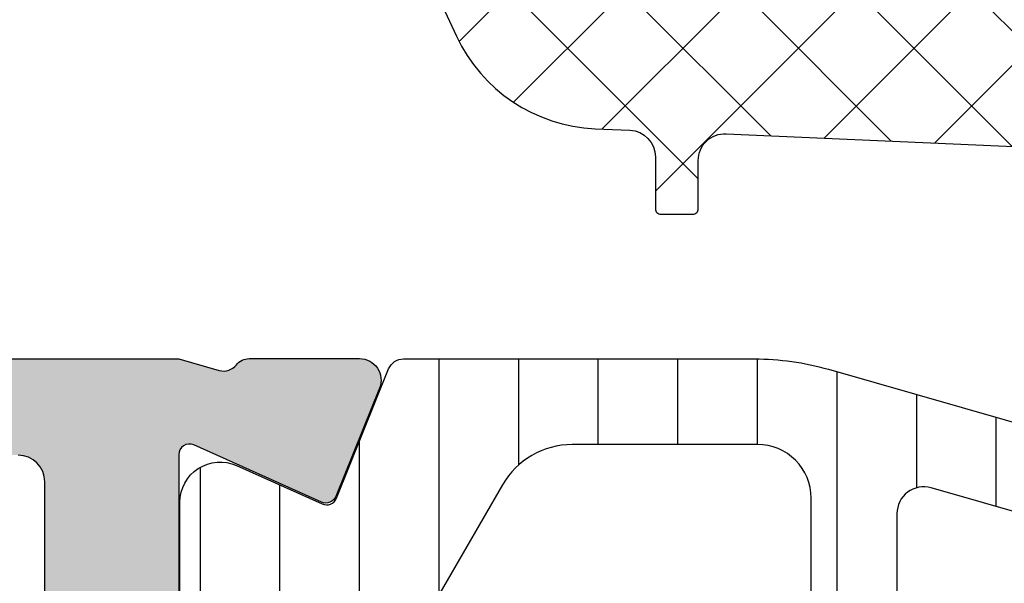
# Model space of a CAD drawing. Header units: millimetres. Extents: x 247761 to 294611, y 172579 to 236863.
# Tile 344 of 596: x 276233 to 276251, y 185816 to 185826. Entities that reach past the tile are written whole.
import ezdxf

# ---------------------------------------------------------------- set-up
doc = ezdxf.new("R2010")
doc.units = ezdxf.units.MM
doc.layers.add('FASÁDA DETAILNÍ', color=4, linetype='Continuous')
doc.layers.add('NOVA', color=240, linetype='Continuous')
pattern_1 = [(135, (0, 0), (-1.077630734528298, -1.077630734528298), []), (225, (0, 0), (1.077630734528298, -1.077630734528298), [])]

# ---------------------------------------------------------------- blocks, each defined once
blk = doc.blocks.new('A$C69D17D4D')
at = {"layer": 'FASÁDA DETAILNÍ'}
h = blk.add_hatch(color=256, dxfattribs=at)
edge = h.paths.add_edge_path(flags=16)
edge.add_ellipse((1561.518074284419, 12439.21063723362), major_axis=(-0.4999740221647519, 0), ratio=1, start_angle=-90.00297707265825, end_angle=0.00297707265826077)
edge.add_line((1561.018100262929, 12439.21061125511), (1561.018100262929, 12421.21061125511))
edge.add_ellipse((1561.518074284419, 12421.2105852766), major_axis=(-0.4999740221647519, 0), ratio=1, start_angle=-0.002977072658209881, end_angle=90.00297707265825)
edge.add_line((1561.518100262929, 12420.71061125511), (1574.018100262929, 12420.71061125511))
edge.add_ellipse((1574.018078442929, 12421.21063307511), major_axis=(-0.500021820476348, 0), ratio=1, start_angle=90.00250027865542, end_angle=179.9974997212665)
edge.add_line((1574.518100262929, 12421.21061125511), (1574.518100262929, 12433.81366225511))
edge.add_ellipse((1576.018099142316, 12433.81366337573), major_axis=(-1.499998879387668, 0), ratio=1, start_angle=-90.00004280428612, end_angle=4.2804259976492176e-05, ccw=False)
edge.add_line((1576.018100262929, 12435.31366225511), (1589.018088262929, 12435.31366225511))
edge.add_ellipse((1589.018088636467, 12435.81366188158), major_axis=(-0.4999996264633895, 0), ratio=1, start_angle=89.99995719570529, end_angle=180.0000428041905)
edge.add_line((1589.518088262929, 12435.81366225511), (1589.518088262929, 12439.21061125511))
edge.add_ellipse((1589.018088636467, 12439.21061162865), major_axis=(-0.49999962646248, 0), ratio=1, start_angle=179.9999571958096, end_angle=270.0000428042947)
edge.add_line((1589.018088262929, 12439.71061125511), (1561.518100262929, 12439.71061125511))
edge = h.paths.add_edge_path()
edge.add_line((1560.318088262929, 12468.51060625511), (1563.318088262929, 12468.51060625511))
edge.add_line((1563.318088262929, 12468.51060625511), (1563.318088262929, 12466.51060625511))
edge.add_arc((1562.818114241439, 12466.5105802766), 0.4999740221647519, -90.00297707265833, 0.0029770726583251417, ccw=False)
edge.add_line((1562.818088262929, 12466.01060625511), (1562.318088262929, 12466.01060625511))
edge.add_line((1562.318088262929, 12466.01060625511), (1562.318088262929, 12467.01060625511))
edge.add_line((1562.318088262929, 12467.01060625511), (1561.318088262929, 12467.01060625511))
edge.add_arc((1561.318152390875, 12466.01054212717), 1.000064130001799, 90.0036740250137, 179.9963259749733)
edge.add_line((1560.318088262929, 12466.01060625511), (1560.318088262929, 12462.01060625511))
edge.add_arc((1561.31811824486, 12462.01063623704), 1.000029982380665, 180.0017177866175, 269.9982822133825)
edge.add_line((1561.318088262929, 12461.01060625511), (1562.318088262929, 12461.01060625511))
edge.add_line((1562.318088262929, 12461.01060625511), (1562.318088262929, 12462.01060625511))
edge.add_line((1562.318088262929, 12462.01060625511), (1562.818088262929, 12462.01060625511))
edge.add_arc((1562.818082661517, 12461.5106006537), 0.5000056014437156, 0.0006418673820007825, 89.9993581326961, ccw=False)
edge.add_line((1563.318088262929, 12461.51060625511), (1563.318088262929, 12458.71060325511))
edge.add_arc((1562.818088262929, 12458.71060325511), 0.5, -180, 0, ccw=False)
edge.add_line((1562.318088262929, 12458.71060325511), (1562.318088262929, 12459.01060625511))
edge.add_arc((1561.818077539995, 12459.01059553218), 0.5000107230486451, 0.001228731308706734, 89.99877126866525)
edge.add_line((1561.818088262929, 12459.51060625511), (1561.318088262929, 12459.51060625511))
edge.add_arc((1561.318156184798, 12459.01053833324), 0.5000679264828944, 90.00778221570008, 179.9922177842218)
edge.add_line((1560.818088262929, 12459.01060625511), (1560.818088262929, 12447.71061125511))
edge.add_arc((1561.318110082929, 12447.71063307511), 0.5000218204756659, 180.0025002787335, 269.9974997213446)
edge.add_line((1561.318088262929, 12447.21061125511), (1561.818088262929, 12447.21061125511))
edge.add_arc((1561.81815093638, 12447.71054858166), 0.4999373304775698, 269.9928172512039, 360.007182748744)
edge.add_line((1562.318088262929, 12447.71061125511), (1562.318088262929, 12448.01061425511))
edge.add_arc((1562.818151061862, 12448.01055145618), 0.500062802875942, 90.0071953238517, 179.9928046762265, ccw=False)
edge.add_line((1562.818088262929, 12448.51061425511), (1567.318088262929, 12448.51061425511))
edge.add_arc((1567.318082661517, 12448.0106086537), 0.5000056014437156, 0.0006418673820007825, 89.9993581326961, ccw=False)
edge.add_line((1567.818088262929, 12448.01061425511), (1567.818088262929, 12447.21061125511))
edge.add_arc((1567.318114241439, 12447.2105852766), 0.4999740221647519, -90.00297707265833, 0.0029770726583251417, ccw=False)
edge.add_line((1567.318088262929, 12446.71061125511), (1565.318088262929, 12446.71061125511))
edge.add_arc((1565.318156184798, 12446.21054333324), 0.5000679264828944, 90.00778221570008, 179.9922177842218)
edge.add_line((1564.818088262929, 12446.21061125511), (1564.818088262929, 12445.71061125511))
edge.add_arc((1564.31815093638, 12445.71054858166), 0.499937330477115, -90.0071827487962, 0.007182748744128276, ccw=False)
edge.add_line((1564.318088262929, 12445.21061125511), (1561.318088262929, 12445.21061125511))
edge.add_arc((1561.318143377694, 12444.71055614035), 0.5000551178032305, 90.00631499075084, 179.993685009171)
edge.add_line((1560.818088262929, 12444.71061125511), (1560.818088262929, 12443.01061425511))
edge.add_arc((1562.318056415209, 12443.01058240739), 1.499968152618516, 179.9987834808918, 270.0012165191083)
edge.add_line((1562.318088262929, 12441.51061425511), (1588.318088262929, 12441.51061425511))
edge.add_arc((1588.318109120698, 12442.01059339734), 0.4999791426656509, 269.9976097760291, 360.002390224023)
edge.add_line((1588.818088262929, 12442.01061425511), (1588.818088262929, 12446.21061125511))
edge.add_arc((1588.318082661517, 12446.2106056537), 0.5000056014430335, 0.000641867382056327, 89.99935813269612)
edge.add_line((1588.318088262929, 12446.71061125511), (1586.318088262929, 12446.71061125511))
edge.add_arc((1586.318110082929, 12447.21063307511), 0.500021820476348, 180.0025002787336, 269.9974997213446, ccw=False)
edge.add_line((1585.818088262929, 12447.21061125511), (1585.818088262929, 12448.01061425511))
edge.add_arc((1586.318140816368, 12448.01056170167), 0.5000525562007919, 90.006021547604, 179.9939784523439, ccw=False)
edge.add_line((1586.318088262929, 12448.51061425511), (1591.318089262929, 12448.51061425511))
edge.add_line((1591.318089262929, 12448.51061425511), (1592.075978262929, 12448.29329325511))
edge.add_arc((1592.15866957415, 12448.58167166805), 0.2999999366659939, 253.9999757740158, 322.0951853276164)
edge.add_arc((1592.632089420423, 12448.21306111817), 0.3000001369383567, 90.0000300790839, 142.0952819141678, ccw=False)
edge.add_line((1592.632089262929, 12448.51306125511), (1594.696236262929, 12448.51305925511))
edge.add_arc((1594.696236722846, 12448.11305986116), 0.3999993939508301, -21.973769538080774, 90.00006587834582, ccw=False)
edge.add_line((1595.067178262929, 12447.96338725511), (1594.250817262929, 12445.94015825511))
edge.add_arc((1594.065347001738, 12446.01499487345), 0.1999993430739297, 245.85890762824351, 338.0260921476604, ccw=False)
edge.add_line((1593.983550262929, 12445.83248725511), (1591.599865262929, 12446.90080725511))
edge.add_arc((1591.518068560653, 12446.71829914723), 0.1999997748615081, 65.8589745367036, 180.819900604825)
edge.add_line((1591.318089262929, 12446.71543725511), (1591.318088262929, 12435.41135725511))
edge.add_arc((1591.509502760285, 12435.40292553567), 0.1916001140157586, 177.4777781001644, 271.0444500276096)
edge.add_line((1591.512995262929, 12435.21135725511), (1591.933579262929, 12435.21135725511))
edge.add_line((1591.933579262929, 12435.21135725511), (1594.399191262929, 12436.64309225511))
edge.add_arc((1594.550002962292, 12436.38375526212), 0.2999997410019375, 15.999971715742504, 120.1791961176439, ccw=False)
edge.add_line((1594.838381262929, 12436.46644625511), (1595.266252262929, 12434.97428525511))
edge.add_line((1595.266252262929, 12434.97428525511), (1595.764664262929, 12434.11101025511))
edge.add_arc((1595.418254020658, 12433.91101030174), 0.4000000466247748, -89.99996529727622, 29.99998843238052, ccw=False)
edge.add_line((1595.418254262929, 12433.51101025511), (1591.310323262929, 12433.51135725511))
edge.add_line((1591.310323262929, 12433.51135725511), (1576.818266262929, 12433.51366225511))
edge.add_arc((1576.818088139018, 12433.01366241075), 0.4999998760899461, 89.97958849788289, 180.0000178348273)
edge.add_line((1576.318088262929, 12433.01366225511), (1576.318088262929, 12427.61062025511))
edge.add_arc((1576.818087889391, 12427.61061988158), 0.49999962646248, 179.9999571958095, 270.0000428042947)
edge.add_line((1576.818088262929, 12427.11062025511), (1579.318088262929, 12427.11062025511))
edge.add_arc((1579.318088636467, 12426.61062062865), 0.4999996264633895, -4.280419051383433e-05, 90.00004280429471, ccw=False)
edge.add_line((1579.818088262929, 12426.61062025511), (1579.818088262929, 12425.31061725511))
edge.add_arc((1579.318109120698, 12425.31059639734), 0.4999791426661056, -90.0023902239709, 0.0023902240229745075, ccw=False)
edge.add_line((1579.318088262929, 12424.81061725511), (1578.818088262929, 12424.81061725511))
edge.add_line((1578.818088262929, 12424.81061725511), (1578.818088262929, 12425.81061725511))
edge.add_line((1578.818088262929, 12425.81061725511), (1577.318088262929, 12425.81061725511))
edge.add_arc((1577.318119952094, 12424.81058556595), 1.000031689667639, 90.00181559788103, 179.9981844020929)
edge.add_line((1576.318088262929, 12424.81061725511), (1576.318088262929, 12420.81061725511))
edge.add_arc((1577.31815751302, 12420.81068650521), 1.00006925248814, 180.0039674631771, 269.9960325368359)
edge.add_line((1577.318088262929, 12419.81061725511), (1578.818088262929, 12419.81061725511))
edge.add_line((1578.818088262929, 12419.81061725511), (1578.818088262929, 12420.81061725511))
edge.add_line((1578.818088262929, 12420.81061725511), (1579.318088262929, 12420.81061725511))
edge.add_arc((1579.318114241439, 12420.31064323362), 0.4999740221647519, -0.0029770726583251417, 90.00297707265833, ccw=False)
edge.add_line((1579.818088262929, 12420.31061725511), (1579.818088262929, 12419.01061425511))
edge.add_arc((1579.318082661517, 12419.01061985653), 0.5000056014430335, 270.0006418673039, 359.99935813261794, ccw=False)
edge.add_line((1579.318088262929, 12418.51061425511), (1560.318088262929, 12418.51061425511))
edge.add_arc((1560.318058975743, 12420.01058496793), 1.49997071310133, 179.9988812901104, 270.0011187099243, ccw=False)
edge.add_line((1558.818088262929, 12420.01061425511), (1558.818088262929, 12467.01060625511))
edge.add_arc((1560.318148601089, 12467.01054591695), 1.500060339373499, 90.00230465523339, 179.997695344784, ccw=False)
h = blk.add_hatch(dxfattribs=at)
h.set_pattern_fill('ANSI37', color=256, scale=0.48, angle=90, style=0)
h.set_pattern_definition(pattern_1)
edge = h.paths.add_edge_path(flags=16)
edge.add_line((1622.219337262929, 12464.17488025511), (1622.119593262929, 12465.56773425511))
edge.add_arc((1622.718060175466, 12465.61059174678), 0.5999995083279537, 89.99999164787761, 184.0960805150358, ccw=False)
edge.add_arc((1622.718060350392, 12465.61059174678), 0.5999995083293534, -4.096080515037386, 90.00000835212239, ccw=False)
edge.add_line((1623.316527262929, 12465.56773425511), (1623.216783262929, 12464.17488025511))
edge.add_arc((1622.718060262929, 12464.21059473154), 0.5000001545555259, 184.096064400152, 355.90393559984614, ccw=False)
edge = h.paths.add_edge_path(flags=16)
edge.add_arc((1624.318056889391, 12461.01058662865), 0.49999962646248, 89.99995719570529, 180.0000428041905, ccw=False)
edge.add_line((1624.318057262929, 12461.51058625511), (1627.911742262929, 12461.51058625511))
edge.add_arc((1627.911742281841, 12461.01058592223), 0.5000003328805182, -23.218026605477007, 90.00000216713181, ccw=False)
edge.add_line((1628.371248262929, 12460.81347025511), (1625.655370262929, 12454.48236825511))
edge.add_arc((1625.195864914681, 12454.67948417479), 0.4999998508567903, 267.49988936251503, 336.78191820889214, ccw=False)
edge.add_line((1625.174054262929, 12454.17996025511), (1624.296247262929, 12454.21828625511))
edge.add_arc((1624.318056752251, 12454.71780986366), 0.4999994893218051, 179.9999551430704, 267.50002088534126, ccw=False)
edge.add_line((1623.818057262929, 12454.71781025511), (1623.818057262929, 12461.01058625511))
edge = h.paths.add_edge_path(flags=16)
edge.add_line((1598.764138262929, 12455.60242425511), (1594.615468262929, 12464.49927725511))
edge.add_arc((1595.068622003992, 12464.71058639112), 0.4999998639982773, 89.9999703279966, 205.0000079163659, ccw=False)
edge.add_line((1595.068622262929, 12465.21058625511), (1604.418057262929, 12465.21058625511))
edge.add_arc((1604.418057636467, 12464.71058662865), 0.4999996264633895, -4.280419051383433e-05, 90.00004280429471, ccw=False)
edge.add_line((1604.918057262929, 12464.71058625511), (1604.918057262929, 12455.58666325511))
edge.add_arc((1604.418057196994, 12455.58666342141), 0.5000000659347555, 267.4999727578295, 359.9999809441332, ccw=False)
edge.add_line((1604.396247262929, 12455.08713925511), (1599.195483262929, 12455.31420925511))
edge.add_arc((1599.217292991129, 12455.81373466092), 0.5000012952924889, 205.0000919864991, 267.5000025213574, ccw=False)
edge = h.paths.add_edge_path(flags=16)
edge.add_arc((1607.618056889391, 12464.71058662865), 0.49999962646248, 89.99995719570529, 180.0000428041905, ccw=False)
edge.add_line((1607.618057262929, 12465.21058625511), (1614.818057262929, 12465.21058625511))
edge.add_arc((1614.818057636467, 12464.71058662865), 0.4999996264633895, -4.280419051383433e-05, 90.00004280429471, ccw=False)
edge.add_line((1615.318057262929, 12464.71058625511), (1615.318057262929, 12463.51058625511))
edge.add_arc((1617.318055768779, 12463.51058476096), 1.999998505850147, 179.9999571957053, 270.0000428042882)
edge.add_line((1617.318057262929, 12461.51058625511), (1621.118057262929, 12461.51058625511))
edge.add_arc((1621.118057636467, 12461.01058662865), 0.4999996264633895, -4.280419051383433e-05, 90.00004280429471, ccw=False)
edge.add_line((1621.618057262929, 12461.01058625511), (1621.618057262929, 12454.85752525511))
edge.add_arc((1621.118057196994, 12454.85752542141), 0.5000000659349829, 267.4999727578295, 359.9999809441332, ccw=False)
edge.add_line((1621.096247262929, 12454.35800125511), (1615.596247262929, 12454.59813625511))
edge.add_arc((1615.618056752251, 12455.09765986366), 0.499999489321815, 179.9999551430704, 267.5000208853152, ccw=False)
edge.add_line((1615.118057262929, 12455.09766025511), (1615.118057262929, 12460.41058625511))
edge.add_arc((1614.018057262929, 12460.41058625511), 1.099999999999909, 0, 180)
edge.add_line((1612.918057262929, 12460.41058625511), (1612.918057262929, 12455.23737525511))
edge.add_arc((1612.418057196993, 12455.23737542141), 0.500000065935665, 267.49997275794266, 359.9999809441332, ccw=False)
edge.add_line((1612.396247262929, 12454.73785125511), (1607.596247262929, 12454.94742425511))
edge.add_arc((1607.618056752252, 12455.44694786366), 0.4999994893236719, 179.9999551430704, 267.5000208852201, ccw=False)
edge.add_line((1607.118057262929, 12455.44694825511), (1607.118057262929, 12464.71058625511))
edge = h.paths.add_edge_path()
edge.add_line((1592.405004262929, 12463.32412925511), (1596.502853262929, 12454.53626325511))
edge.add_ellipse((1599.221778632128, 12455.80412074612), major_axis=(-3.000002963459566, 0), ratio=1, start_angle=25.00003062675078, end_angle=87.49994116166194)
edge.add_line((1599.090917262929, 12452.80697325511), (1599.739867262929, 12452.77863925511))
edge.add_ellipse((1599.718057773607, 12452.27911564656), major_axis=(-0.4999994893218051, 0), ratio=1, start_angle=179.9999551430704, end_angle=267.50002088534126, ccw=False)
edge.add_line((1600.218057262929, 12452.27911525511), (1600.218057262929, 12451.31058625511))
edge.add_ellipse((1600.318057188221, 12451.31058618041), major_axis=(-0.09999992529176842, 0), ratio=1, start_angle=-4.28043988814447e-05, end_angle=90.00004280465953)
edge.add_line((1600.318057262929, 12451.21058625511), (1600.918057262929, 12451.21058625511))
edge.add_ellipse((1600.918057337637, 12451.31058618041), major_axis=(-0.09999992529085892, 0), ratio=1, start_angle=89.99995719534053, end_angle=180.000042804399)
edge.add_line((1601.018057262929, 12451.31058625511), (1601.018057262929, 12452.21362425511))
edge.add_ellipse((1601.518057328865, 12452.21362408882), major_axis=(-0.500000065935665, 0), ratio=1, start_angle=267.49997275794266, end_angle=359.99998094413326, ccw=False)
edge.add_line((1601.539867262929, 12452.71314825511), (1610.440161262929, 12452.31931025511))
edge.add_ellipse((1610.418057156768, 12451.81979897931), major_axis=(-0.5000001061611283, 0), ratio=1, start_angle=179.9999170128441, end_angle=267.46623077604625, ccw=False)
edge.add_line((1610.918057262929, 12451.81979825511), (1610.918057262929, 12451.21058625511))
edge.add_ellipse((1611.018057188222, 12451.21058618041), major_axis=(-0.09999992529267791, 0), ratio=1, start_angle=-4.28043988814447e-05, end_angle=90.00004280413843)
edge.add_line((1611.018057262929, 12451.11058625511), (1611.618057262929, 12451.11058625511))
edge.add_ellipse((1611.618057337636, 12451.21058618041), major_axis=(-0.09999992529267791, 0), ratio=1, start_angle=89.99995719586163, end_angle=180.000042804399)
edge.add_line((1611.718057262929, 12451.21058625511), (1611.718057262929, 12451.74014825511))
edge.add_ellipse((1612.21805776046, 12451.74014856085), major_axis=(-0.500000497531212, 0), ratio=1, start_angle=-92.53369799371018, end_angle=3.503449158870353e-05, ccw=False)
edge.add_line((1612.240161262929, 12452.23966025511), (1623.780386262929, 12451.72900425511))
edge.add_ellipse((1623.758576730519, 12451.22947965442), major_axis=(-0.5000004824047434, 0), ratio=1, start_angle=176.7829426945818, end_angle=267.50002091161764, ccw=False)
edge.add_line((1624.257789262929, 12451.20142025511), (1623.969226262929, 12446.06767725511))
edge.add_ellipse((1623.558808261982, 12446.18323267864), major_axis=(-0.4263754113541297, 0), ratio=1, start_angle=20.75897237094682, end_angle=164.275145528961, ccw=False)
edge.add_line((1623.160113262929, 12446.03210925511), (1623.161353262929, 12446.26471225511))
edge.add_line((1623.161353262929, 12446.26471225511), (1623.459491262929, 12448.14729125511))
edge.add_line((1623.459491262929, 12448.14729125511), (1623.059065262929, 12450.99657625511))
edge.add_ellipse((1622.761984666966, 12450.95482565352), major_axis=(-0.2999999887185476, 0), ratio=1, start_angle=187.9997440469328, end_angle=304.5977463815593)
edge.add_ellipse((1624.295098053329, 12448.73225456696), major_axis=(-3.000047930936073, 0), ratio=1, start_angle=-55.40235871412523, end_angle=18.00842458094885)
edge.add_line((1621.442019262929, 12447.80476925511), (1622.075595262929, 12445.54987825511))
edge.add_ellipse((1622.850807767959, 12445.7108077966), major_axis=(-0.7917403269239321, 0), ratio=1, start_angle=11.72768979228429, end_angle=83.20165374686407)
edge.add_line((1622.757085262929, 12444.92463425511), (1623.815295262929, 12444.92341325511))
edge.add_ellipse((1623.686171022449, 12446.10249948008), major_axis=(-1.186135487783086, 0), ratio=1, start_angle=96.24967815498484, end_angle=161.3444235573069)
edge.add_line((1624.809985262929, 12445.72308025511), (1625.904318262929, 12448.96442025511))
edge.add_line((1625.904318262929, 12448.96442025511), (1628.794096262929, 12457.01421525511))
edge.add_line((1628.794096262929, 12457.01421525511), (1633.126905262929, 12466.91209225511))
edge.add_ellipse((1632.667896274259, 12467.11036232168), major_axis=(-0.5000002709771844, 0), ratio=1, start_angle=156.6379505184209, end_angle=269.9334236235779)
edge.add_line((1632.668477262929, 12467.61036225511), (1632.121776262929, 12467.61099725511))
edge.add_ellipse((1632.121195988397, 12467.11099715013), major_axis=(-0.5000004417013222, 0), ratio=1, start_angle=269.9335054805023, end_angle=336.0791754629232)
edge.add_line((1631.664142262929, 12467.31373425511), (1630.262386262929, 12464.10973125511))
edge.add_ellipse((1629.346245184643, 12464.51058559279), major_axis=(-0.9999993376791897, 0), ratio=1, start_angle=89.99994718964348, end_angle=156.3683852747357, ccw=False)
edge.add_line((1629.346244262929, 12463.51058625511), (1624.118302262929, 12463.51058625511))
edge.add_line((1624.118302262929, 12463.51058625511), (1624.118293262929, 12465.31006525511))
edge.add_line((1624.118293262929, 12465.31006525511), (1624.633094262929, 12465.44800725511))
edge.add_ellipse((1624.518329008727, 12465.7251612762), major_axis=(-0.2999756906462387, 0), ratio=1, start_angle=112.4937002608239, end_angle=202.503566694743)
edge.add_line((1624.795463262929, 12465.83997425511), (1623.946296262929, 12467.11010125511))
edge.add_ellipse((1623.08043207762, 12466.61038048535), major_axis=(-0.9997207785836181, 0), ratio=1, start_angle=209.9907606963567, end_angle=270.0076118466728)
edge.add_line((1623.080299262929, 12467.61010125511), (1622.355938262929, 12467.61007025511))
edge.add_ellipse((1622.356146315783, 12466.61033242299), major_axis=(-0.9997378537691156, 0), ratio=1, start_angle=270.0119236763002, end_angle=330.0086750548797)
edge.add_line((1621.490272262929, 12467.11007025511), (1620.641105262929, 12465.83997425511))
edge.add_ellipse((1620.91825275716, 12465.72516236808), major_axis=(-0.2999875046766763, 0), ratio=1, start_angle=-22.50240617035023, end_angle=67.50139619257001)
edge.add_line((1620.803459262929, 12465.44800725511), (1621.318275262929, 12465.31003525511))
edge.add_line((1621.318275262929, 12465.31003525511), (1621.318283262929, 12463.51058625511))
edge.add_line((1621.318283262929, 12463.51058625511), (1618.118056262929, 12463.51058625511))
edge.add_ellipse((1618.118056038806, 12463.81058603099), major_axis=(-0.2999997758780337, 0), ratio=1, start_angle=-4.280405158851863e-05, end_angle=90.0000428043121, ccw=False)
edge.add_line((1617.818056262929, 12463.81058625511), (1617.818056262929, 12467.11058225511))
edge.add_ellipse((1617.318056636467, 12467.11058262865), major_axis=(-0.49999962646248, 0), ratio=1, start_angle=179.9999571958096, end_angle=270.0000428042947)
edge.add_line((1617.318056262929, 12467.61058225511), (1590.420434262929, 12467.61058225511))
edge.add_line((1590.420434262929, 12467.61058225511), (1589.525316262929, 12466.06019025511))
edge.add_ellipse((1589.958328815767, 12465.81019016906), major_axis=(-0.4999999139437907, 0), ratio=1, start_angle=-30.00001708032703, end_angle=89.99993664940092)
edge.add_line((1589.958328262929, 12465.31019025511), (1589.958328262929, 12463.61281925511))
edge.add_line((1589.958328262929, 12463.61281925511), (1591.951850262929, 12463.61281925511))
edge.add_ellipse((1591.951850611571, 12463.11281899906), major_axis=(-0.500000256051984, 0), ratio=1, start_angle=205.0001285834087, end_angle=270.0000399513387, ccw=False)
h = blk.add_hatch(dxfattribs=at)
h.set_pattern_fill('ANSI37', color=256, scale=0.48, angle=90, style=0)
h.set_pattern_definition(pattern_1)
edge = h.paths.add_edge_path(flags=16)
edge.add_line((1622.219337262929, 12464.17488007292), (1622.119593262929, 12465.56773407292))
edge.add_arc((1622.718060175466, 12465.61059156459), 0.5999995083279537, 89.99999164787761, 184.0960805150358, ccw=False)
edge.add_arc((1622.718060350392, 12465.61059156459), 0.5999995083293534, -4.096080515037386, 90.00000835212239, ccw=False)
edge.add_line((1623.316527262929, 12465.56773407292), (1623.216783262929, 12464.17488007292))
edge.add_arc((1622.718060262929, 12464.21059454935), 0.5000001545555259, 184.096064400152, 355.90393559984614, ccw=False)
edge = h.paths.add_edge_path(flags=16)
edge.add_arc((1624.318056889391, 12461.01058644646), 0.49999962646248, 89.99995719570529, 180.0000428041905, ccw=False)
edge.add_line((1624.318057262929, 12461.51058607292), (1627.911742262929, 12461.51058607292))
edge.add_arc((1627.911742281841, 12461.01058574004), 0.5000003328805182, -23.218026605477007, 90.00000216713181, ccw=False)
edge.add_line((1628.371248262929, 12460.81347007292), (1625.655370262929, 12454.48236807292))
edge.add_arc((1625.195864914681, 12454.6794839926), 0.4999998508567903, 267.49988936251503, 336.78191820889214, ccw=False)
edge.add_line((1625.174054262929, 12454.17996007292), (1624.296247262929, 12454.21828607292))
edge.add_arc((1624.318056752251, 12454.71780968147), 0.4999994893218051, 179.9999551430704, 267.50002088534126, ccw=False)
edge.add_line((1623.818057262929, 12454.71781007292), (1623.818057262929, 12461.01058607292))
edge = h.paths.add_edge_path(flags=16)
edge.add_line((1598.764138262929, 12455.60242407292), (1594.615468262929, 12464.49927707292))
edge.add_arc((1595.068622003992, 12464.71058620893), 0.4999998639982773, 89.9999703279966, 205.0000079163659, ccw=False)
edge.add_line((1595.068622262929, 12465.21058607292), (1604.418057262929, 12465.21058607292))
edge.add_arc((1604.418057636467, 12464.71058644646), 0.4999996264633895, -4.280419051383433e-05, 90.00004280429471, ccw=False)
edge.add_line((1604.918057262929, 12464.71058607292), (1604.918057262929, 12455.58666307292))
edge.add_arc((1604.418057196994, 12455.58666323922), 0.5000000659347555, 267.4999727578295, 359.9999809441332, ccw=False)
edge.add_line((1604.396247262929, 12455.08713907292), (1599.195483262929, 12455.31420907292))
edge.add_arc((1599.217292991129, 12455.81373447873), 0.5000012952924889, 205.0000919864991, 267.5000025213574, ccw=False)
edge = h.paths.add_edge_path(flags=16)
edge.add_arc((1607.618056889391, 12464.71058644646), 0.49999962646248, 89.99995719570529, 180.0000428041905, ccw=False)
edge.add_line((1607.618057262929, 12465.21058607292), (1614.818057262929, 12465.21058607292))
edge.add_arc((1614.818057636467, 12464.71058644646), 0.4999996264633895, -4.280419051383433e-05, 90.00004280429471, ccw=False)
edge.add_line((1615.318057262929, 12464.71058607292), (1615.318057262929, 12463.51058607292))
edge.add_arc((1617.318055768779, 12463.51058457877), 1.999998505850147, 179.9999571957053, 270.0000428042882)
edge.add_line((1617.318057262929, 12461.51058607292), (1621.118057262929, 12461.51058607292))
edge.add_arc((1621.118057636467, 12461.01058644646), 0.4999996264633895, -4.280419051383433e-05, 90.00004280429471, ccw=False)
edge.add_line((1621.618057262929, 12461.01058607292), (1621.618057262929, 12454.85752507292))
edge.add_arc((1621.118057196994, 12454.85752523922), 0.5000000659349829, 267.4999727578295, 359.9999809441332, ccw=False)
edge.add_line((1621.096247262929, 12454.35800107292), (1615.596247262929, 12454.59813607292))
edge.add_arc((1615.618056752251, 12455.09765968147), 0.499999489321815, 179.9999551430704, 267.5000208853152, ccw=False)
edge.add_line((1615.118057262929, 12455.09766007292), (1615.118057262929, 12460.41058607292))
edge.add_arc((1614.018057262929, 12460.41058607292), 1.099999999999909, 0, 180)
edge.add_line((1612.918057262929, 12460.41058607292), (1612.918057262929, 12455.23737507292))
edge.add_arc((1612.418057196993, 12455.23737523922), 0.500000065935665, 267.49997275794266, 359.9999809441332, ccw=False)
edge.add_line((1612.396247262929, 12454.73785107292), (1607.596247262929, 12454.94742407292))
edge.add_arc((1607.618056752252, 12455.44694768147), 0.4999994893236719, 179.9999551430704, 267.5000208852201, ccw=False)
edge.add_line((1607.118057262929, 12455.44694807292), (1607.118057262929, 12464.71058607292))
edge = h.paths.add_edge_path()
edge.add_line((1592.405004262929, 12463.32412907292), (1596.502853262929, 12454.53626307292))
edge.add_ellipse((1599.221778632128, 12455.80412056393), major_axis=(-3.000002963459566, 0), ratio=1, start_angle=25.00003062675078, end_angle=87.49994116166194)
edge.add_line((1599.090917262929, 12452.80697307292), (1599.739867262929, 12452.77863907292))
edge.add_ellipse((1599.718057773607, 12452.27911546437), major_axis=(-0.4999994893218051, 0), ratio=1, start_angle=179.9999551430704, end_angle=267.50002088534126, ccw=False)
edge.add_line((1600.218057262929, 12452.27911507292), (1600.218057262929, 12451.31058607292))
edge.add_ellipse((1600.318057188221, 12451.31058599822), major_axis=(-0.09999992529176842, 0), ratio=1, start_angle=-4.28043988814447e-05, end_angle=90.00004280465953)
edge.add_line((1600.318057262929, 12451.21058607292), (1600.918057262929, 12451.21058607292))
edge.add_ellipse((1600.918057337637, 12451.31058599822), major_axis=(-0.09999992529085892, 0), ratio=1, start_angle=89.99995719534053, end_angle=180.000042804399)
edge.add_line((1601.018057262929, 12451.31058607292), (1601.018057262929, 12452.21362407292))
edge.add_ellipse((1601.518057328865, 12452.21362390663), major_axis=(-0.500000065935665, 0), ratio=1, start_angle=267.49997275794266, end_angle=359.99998094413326, ccw=False)
edge.add_line((1601.539867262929, 12452.71314807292), (1610.440161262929, 12452.31931007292))
edge.add_ellipse((1610.418057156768, 12451.81979879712), major_axis=(-0.5000001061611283, 0), ratio=1, start_angle=179.9999170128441, end_angle=267.46623077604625, ccw=False)
edge.add_line((1610.918057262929, 12451.81979807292), (1610.918057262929, 12451.21058607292))
edge.add_ellipse((1611.018057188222, 12451.21058599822), major_axis=(-0.09999992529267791, 0), ratio=1, start_angle=-4.28043988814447e-05, end_angle=90.00004280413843)
edge.add_line((1611.018057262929, 12451.11058607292), (1611.618057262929, 12451.11058607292))
edge.add_ellipse((1611.618057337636, 12451.21058599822), major_axis=(-0.09999992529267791, 0), ratio=1, start_angle=89.99995719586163, end_angle=180.000042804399)
edge.add_line((1611.718057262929, 12451.21058607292), (1611.718057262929, 12451.74014807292))
edge.add_ellipse((1612.21805776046, 12451.74014837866), major_axis=(-0.500000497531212, 0), ratio=1, start_angle=-92.53369799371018, end_angle=3.503449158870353e-05, ccw=False)
edge.add_line((1612.240161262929, 12452.23966007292), (1623.780386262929, 12451.72900407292))
edge.add_ellipse((1623.758576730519, 12451.22947947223), major_axis=(-0.5000004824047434, 0), ratio=1, start_angle=176.7829426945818, end_angle=267.50002091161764, ccw=False)
edge.add_line((1624.257789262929, 12451.20142007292), (1623.969226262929, 12446.06767707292))
edge.add_ellipse((1623.558808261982, 12446.18323249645), major_axis=(-0.4263754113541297, 0), ratio=1, start_angle=20.75897237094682, end_angle=164.275145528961, ccw=False)
edge.add_line((1623.160113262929, 12446.03210907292), (1623.161353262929, 12446.26471207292))
edge.add_line((1623.161353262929, 12446.26471207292), (1623.459491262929, 12448.14729107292))
edge.add_line((1623.459491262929, 12448.14729107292), (1623.059065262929, 12450.99657607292))
edge.add_ellipse((1622.761984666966, 12450.95482547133), major_axis=(-0.2999999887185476, 0), ratio=1, start_angle=187.9997440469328, end_angle=304.5977463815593)
edge.add_ellipse((1624.295098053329, 12448.73225438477), major_axis=(-3.000047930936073, 0), ratio=1, start_angle=-55.40235871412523, end_angle=18.00842458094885)
edge.add_line((1621.442019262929, 12447.80476907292), (1622.075595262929, 12445.54987807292))
edge.add_ellipse((1622.850807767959, 12445.71080761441), major_axis=(-0.7917403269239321, 0), ratio=1, start_angle=11.72768979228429, end_angle=83.20165374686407)
edge.add_line((1622.757085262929, 12444.92463407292), (1623.815295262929, 12444.92341307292))
edge.add_ellipse((1623.686171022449, 12446.10249929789), major_axis=(-1.186135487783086, 0), ratio=1, start_angle=96.24967815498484, end_angle=161.3444235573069)
edge.add_line((1624.809985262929, 12445.72308007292), (1625.904318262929, 12448.96442007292))
edge.add_line((1625.904318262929, 12448.96442007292), (1628.794096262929, 12457.01421507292))
edge.add_line((1628.794096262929, 12457.01421507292), (1633.126905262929, 12466.91209207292))
edge.add_ellipse((1632.667896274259, 12467.11036213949), major_axis=(-0.5000002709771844, 0), ratio=1, start_angle=156.6379505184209, end_angle=269.9334236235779)
edge.add_line((1632.668477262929, 12467.61036207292), (1632.121776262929, 12467.61099707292))
edge.add_ellipse((1632.121195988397, 12467.11099696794), major_axis=(-0.5000004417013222, 0), ratio=1, start_angle=269.9335054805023, end_angle=336.0791754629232)
edge.add_line((1631.664142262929, 12467.31373407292), (1630.262386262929, 12464.10973107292))
edge.add_ellipse((1629.346245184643, 12464.5105854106), major_axis=(-0.9999993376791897, 0), ratio=1, start_angle=89.99994718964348, end_angle=156.3683852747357, ccw=False)
edge.add_line((1629.346244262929, 12463.51058607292), (1624.118302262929, 12463.51058607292))
edge.add_line((1624.118302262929, 12463.51058607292), (1624.118293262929, 12465.31006507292))
edge.add_line((1624.118293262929, 12465.31006507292), (1624.633094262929, 12465.44800707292))
edge.add_ellipse((1624.518329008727, 12465.72516109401), major_axis=(-0.2999756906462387, 0), ratio=1, start_angle=112.4937002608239, end_angle=202.503566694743)
edge.add_line((1624.795463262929, 12465.83997407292), (1623.946296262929, 12467.11010107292))
edge.add_ellipse((1623.08043207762, 12466.61038030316), major_axis=(-0.9997207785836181, 0), ratio=1, start_angle=209.9907606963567, end_angle=270.0076118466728)
edge.add_line((1623.080299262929, 12467.61010107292), (1622.355938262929, 12467.61007007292))
edge.add_ellipse((1622.356146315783, 12466.6103322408), major_axis=(-0.9997378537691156, 0), ratio=1, start_angle=270.0119236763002, end_angle=330.0086750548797)
edge.add_line((1621.490272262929, 12467.11007007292), (1620.641105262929, 12465.83997407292))
edge.add_ellipse((1620.91825275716, 12465.72516218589), major_axis=(-0.2999875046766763, 0), ratio=1, start_angle=-22.50240617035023, end_angle=67.50139619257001)
edge.add_line((1620.803459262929, 12465.44800707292), (1621.318275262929, 12465.31003507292))
edge.add_line((1621.318275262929, 12465.31003507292), (1621.318283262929, 12463.51058607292))
edge.add_line((1621.318283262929, 12463.51058607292), (1618.118056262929, 12463.51058607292))
edge.add_ellipse((1618.118056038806, 12463.8105858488), major_axis=(-0.2999997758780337, 0), ratio=1, start_angle=-4.280405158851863e-05, end_angle=90.0000428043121, ccw=False)
edge.add_line((1617.818056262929, 12463.81058607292), (1617.818056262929, 12467.11058207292))
edge.add_ellipse((1617.318056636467, 12467.11058244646), major_axis=(-0.49999962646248, 0), ratio=1, start_angle=179.9999571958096, end_angle=270.0000428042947)
edge.add_line((1617.318056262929, 12467.61058207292), (1590.420434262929, 12467.61058207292))
edge.add_line((1590.420434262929, 12467.61058207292), (1589.525316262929, 12466.06019007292))
edge.add_ellipse((1589.958328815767, 12465.81018998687), major_axis=(-0.4999999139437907, 0), ratio=1, start_angle=-30.00001708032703, end_angle=89.99993664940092)
edge.add_line((1589.958328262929, 12465.31019007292), (1589.958328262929, 12463.61281907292))
edge.add_line((1589.958328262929, 12463.61281907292), (1591.951850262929, 12463.61281907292))
edge.add_ellipse((1591.951850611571, 12463.11281881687), major_axis=(-0.500000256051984, 0), ratio=1, start_angle=205.0001285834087, end_angle=270.0000399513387, ccw=False)
h = blk.add_hatch(dxfattribs=at)
h.set_pattern_fill('ANSI31', color=256, scale=0.468, angle=45, style=0)
h.set_pattern_definition([(90, (0, 0), (-1.4859, 3.33066907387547e-16), [])])
edge = h.paths.add_edge_path(flags=16)
edge.add_line((1618.729582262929, 12435.85868625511), (1620.012944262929, 12438.08139625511))
edge.add_ellipse((1618.28121929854, 12439.08126863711), major_axis=(-1.999654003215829, 0), ratio=1, start_angle=149.9984985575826, end_angle=209.999954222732)
edge.add_line((1620.012971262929, 12440.08109425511), (1619.360843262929, 12441.21061225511))
edge.add_ellipse((1616.762763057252, 12439.71060912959), major_axis=(-3.000005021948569, 0), ratio=1, start_angle=210.0000135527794, end_angle=253.9999452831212)
edge.add_line((1617.589679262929, 12442.59439825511), (1613.918657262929, 12443.64704625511))
edge.add_ellipse((1613.780838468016, 12443.16641522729), major_axis=(-0.5000002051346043, 0), ratio=1, start_angle=-106.000007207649, end_angle=0.0007989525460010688)
edge.add_line((1613.280838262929, 12443.16640825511), (1613.280948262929, 12435.60865525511))
edge.add_ellipse((1613.780948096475, 12435.6086650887), major_axis=(-0.4999998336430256, 0), ratio=1, start_angle=0.001126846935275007, end_angle=90.0008212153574)
edge.add_line((1613.780955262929, 12435.10866525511), (1617.430604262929, 12435.10872125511))
edge.add_ellipse((1617.430564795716, 12436.60872050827), major_axis=(-1.49999925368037, 0), ratio=1, start_angle=90.00150753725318, end_angle=149.9984727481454)
edge = h.paths.add_edge_path(flags=16)
edge.add_line((1611.680946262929, 12435.60863725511), (1611.680819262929, 12443.91196725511))
edge.add_ellipse((1611.180818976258, 12443.91195899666), major_axis=(-0.5000002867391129, 0), ratio=1, start_angle=180.0009463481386, end_angle=254.0000560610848)
edge.add_line((1611.318637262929, 12444.39259025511), (1605.365875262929, 12446.09951725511))
edge.add_ellipse((1605.22805624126, 12445.61888652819), major_axis=(-0.4999999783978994, 0), ratio=1, start_angle=-106.0000416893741, end_angle=0.000948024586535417)
edge.add_line((1604.728056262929, 12445.61887825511), (1604.728226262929, 12435.60852425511))
edge.add_ellipse((1605.228226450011, 12435.60853644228), major_axis=(-0.5000001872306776, 0), ratio=1, start_angle=0.00139654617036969, end_angle=90.00089529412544)
edge.add_line((1605.228234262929, 12435.10853625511), (1611.180954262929, 12435.10862625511))
edge.add_ellipse((1611.180945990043, 12435.60862652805), major_axis=(-0.5000002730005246, 0), ratio=1, start_angle=90.00094800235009, end_angle=180.0012292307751)
edge = h.paths.add_edge_path(flags=16)
edge.add_line((1597.363922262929, 12446.15767325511), (1595.530033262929, 12442.98128325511))
edge.add_ellipse((1598.128113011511, 12441.48128339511), major_axis=(-3.000002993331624, 0), ratio=1, start_angle=-29.99996390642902, end_angle=30.00149175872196)
edge.add_line((1595.530073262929, 12439.98121425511), (1597.910568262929, 12435.85833125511))
edge.add_ellipse((1599.209586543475, 12436.60836691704), major_axis=(-1.500000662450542, 0), ratio=1, start_angle=30.00155831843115, end_angle=90.0015171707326)
edge.add_line((1599.209626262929, 12435.10836625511), (1602.628240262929, 12435.10845725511))
edge.add_ellipse((1602.628226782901, 12435.60845673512), major_axis=(-0.4999994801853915, 0), ratio=1, start_angle=90.00154469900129, end_angle=180.0014346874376)
edge.add_line((1603.128226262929, 12435.60846925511), (1603.128045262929, 12445.90778425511))
edge.add_ellipse((1602.128044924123, 12445.90776591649), major_axis=(-1.000000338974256, 0), ratio=1, start_angle=180.0010507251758, end_angle=270.001527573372)
edge.add_line((1602.128018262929, 12446.90776625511), (1598.662920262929, 12446.90767325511))
edge.add_ellipse((1598.66296044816, 12445.4076731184), major_axis=(-1.500000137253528, 0), ratio=1, start_angle=270.0015349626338, end_angle=329.9999969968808)
edge = h.paths.add_edge_path()
edge.add_line((1595.516116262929, 12448.50754125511), (1602.069179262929, 12448.50776325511))
edge.add_arc((1602.069346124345, 12443.50776555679), 4.999997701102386, 73.99997623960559, 90.00191209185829, ccw=False)
edge.add_line((1603.447534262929, 12448.31407125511), (1618.333952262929, 12444.04546025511))
edge.add_arc((1618.471770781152, 12444.52609060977), 0.4999994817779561, 254.0000020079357, 360.0000739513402)
edge.add_line((1618.971770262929, 12444.52609125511), (1618.971770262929, 12448.40946525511))
edge.add_arc((1619.971770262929, 12448.40948525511), 1.0000000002, 0.0011459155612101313, 180.0011459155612, ccw=False)
edge.add_line((1620.971770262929, 12448.40950525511), (1620.971958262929, 12443.71116925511))
edge.add_line((1620.971958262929, 12443.71116925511), (1621.128010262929, 12443.71116925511))
edge.add_arc((1621.128010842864, 12443.4111692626), 0.2999999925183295, 21.973845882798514, 90.00011075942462, ccw=False)
edge.add_line((1621.406217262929, 12443.52342425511), (1622.379404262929, 12441.11152225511))
edge.add_arc((1622.564875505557, 12441.18635885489), 0.2000002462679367, 201.9737977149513, 294.1409822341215)
edge.add_line((1622.646672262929, 12441.00385025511), (1624.245357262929, 12441.72035025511))
edge.add_arc((1624.552095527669, 12441.03594449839), 0.7499997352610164, -1.858486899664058e-05, 114.14105846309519, ccw=False)
edge.add_line((1625.302095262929, 12441.03594425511), (1625.302095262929, 12435.92839525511))
edge.add_arc((1624.702095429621, 12435.9283953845), 0.5999998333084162, 239.857075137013, 359.9999876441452, ccw=False)
edge.add_line((1624.400800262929, 12435.40953025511), (1622.228843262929, 12436.67074625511))
edge.add_arc((1622.078194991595, 12436.41131360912), 0.3000003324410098, 59.85696930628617, 163.9999309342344)
edge.add_line((1621.789816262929, 12436.49400525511), (1621.355549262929, 12434.97953325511))
edge.add_line((1621.355549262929, 12434.97953325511), (1620.593001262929, 12433.65876125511))
edge.add_arc((1620.333194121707, 12433.80876199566), 0.2999999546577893, 267.5366952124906, 329.9998316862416, ccw=False)
edge.add_line((1620.320300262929, 12433.50903925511), (1596.330646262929, 12433.50903925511))
edge.add_arc((1596.310691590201, 12433.80837497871), 0.3000001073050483, 210.000147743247, 273.8138762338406, ccw=False)
edge.add_line((1596.050884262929, 12433.65837425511), (1595.288316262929, 12434.97918025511))
edge.add_line((1595.288316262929, 12434.97918025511), (1594.854049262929, 12436.49365125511))
edge.add_arc((1594.565670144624, 12436.41096010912), 0.3000005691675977, 15.99995676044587, 120.142918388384)
edge.add_line((1594.415022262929, 12436.67039325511), (1592.243066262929, 12435.40917725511))
edge.add_arc((1591.941770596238, 12435.92804267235), 0.6000003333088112, 180.0000398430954, 300.14295234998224, ccw=False)
edge.add_line((1591.341770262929, 12435.92804225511), (1591.341770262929, 12445.83164225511))
edge.add_arc((1592.091770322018, 12445.83164299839), 0.7500000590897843, 65.85897973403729, 180.0000567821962, ccw=False)
edge.add_line((1592.398508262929, 12446.51604925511), (1593.997193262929, 12445.79954925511))
edge.add_arc((1594.078990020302, 12445.98205785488), 0.2000002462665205, 245.8590177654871, 338.0262022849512)
edge.add_line((1594.264461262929, 12445.90722125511), (1595.237920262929, 12448.31979625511))
edge.add_arc((1595.516126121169, 12448.20754209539), 0.2999991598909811, 90.00188279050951, 158.0262614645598, ccw=False)
for points in [[(1588.818088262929, 12442.01061425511), (1588.818088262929, 12446.21061125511), (1588.818088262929, 12446.21061125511, 0.414207), (1588.318088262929, 12446.71061125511)], [(1586.318088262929, 12448.51061425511), (1591.318089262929, 12448.51061425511), (1592.075978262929, 12448.29329325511), (1592.075978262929, 12448.29329325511, 0.306185), (1592.395379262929, 12448.39736625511, -0.231306), (1592.632089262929, 12448.51306125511), (1594.696236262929, 12448.51305925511), (1594.696236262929, 12448.51305925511, -0.531563), (1595.067178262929, 12447.96338725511), (1594.250817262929, 12445.94015825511), (1594.250817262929, 12445.94015825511, -0.425336), (1593.983550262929, 12445.83248725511), (1591.599865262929, 12446.90080725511), (1591.599865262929, 12446.90080725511, 0.548397), (1591.318089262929, 12446.71543725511), (1591.318088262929, 12435.41135725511)], [(1591.341770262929, 12435.92804225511), (1591.341770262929, 12445.83164225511), (1591.341770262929, 12445.83164225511, -0.543753), (1592.398508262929, 12446.51604925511), (1593.997193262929, 12445.79954925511), (1593.997193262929, 12445.79954925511, 0.425336), (1594.264461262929, 12445.90722125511), (1595.237920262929, 12448.31979625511), (1595.237920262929, 12448.31979625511, -0.305847), (1595.516116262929, 12448.50754125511), (1595.516116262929, 12448.50754125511), (1602.069179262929, 12448.50776325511), (1602.069179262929, 12448.50776325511, -0.0699353), (1603.447534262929, 12448.31407125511), (1618.333952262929, 12444.04546025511)]]:
    blk.add_lwpolyline(points, format="xyb", dxfattribs=at)
at = {"layer": 'FASÁDA DETAILNÍ', "extrusion": (0, 0, -1)}
for points in [[(-1592.405004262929, 12463.32412925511), (-1596.502853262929, 12454.53626325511), (-1596.502853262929, 12454.53626325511, -0.279675), (-1599.090917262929, 12452.80697325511), (-1599.739867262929, 12452.77863925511), (-1599.739867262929, 12452.77863925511, 0.401491), (-1600.218057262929, 12452.27911525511), (-1600.218057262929, 12451.31058625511), (-1600.218057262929, 12451.31058625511, -0.414214), (-1600.318057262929, 12451.21058625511), (-1600.918057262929, 12451.21058625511), (-1600.918057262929, 12451.21058625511, -0.414214), (-1601.018057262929, 12451.31058625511), (-1601.018057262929, 12452.21362425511), (-1601.018057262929, 12452.21362425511, 0.427052), (-1601.539867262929, 12452.71314825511), (-1610.440161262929, 12452.31931025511)], [(-1592.405004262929, 12463.32412907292), (-1596.502853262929, 12454.53626307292), (-1596.502853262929, 12454.53626307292, -0.279675), (-1599.090917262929, 12452.80697307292), (-1599.739867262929, 12452.77863907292), (-1599.739867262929, 12452.77863907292, 0.401491), (-1600.218057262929, 12452.27911507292), (-1600.218057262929, 12451.31058607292), (-1600.218057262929, 12451.31058607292, -0.414214), (-1600.318057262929, 12451.21058607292), (-1600.918057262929, 12451.21058607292), (-1600.918057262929, 12451.21058607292, -0.414214), (-1601.018057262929, 12451.31058607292), (-1601.018057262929, 12452.21362407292), (-1601.018057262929, 12452.21362407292, 0.427052), (-1601.539867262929, 12452.71314807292), (-1610.440161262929, 12452.31931007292)]]:
    blk.add_lwpolyline(points, format="xyb", dxfattribs=at)
for points in [[(-1597.363922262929, 12446.15767325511), (-1595.530033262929, 12442.98128325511), (-1595.530033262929, 12442.98128325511, -0.267956), (-1595.530073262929, 12439.98121425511), (-1597.910568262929, 12435.85833125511), (-1597.910568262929, 12435.85833125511, -0.267949), (-1599.209626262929, 12435.10836625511), (-1602.628240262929, 12435.10845725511), (-1602.628240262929, 12435.10845725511, -0.414213), (-1603.128226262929, 12435.60846925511), (-1603.128045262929, 12445.90778425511), (-1603.128045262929, 12445.90778425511, -0.414216), (-1602.128018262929, 12446.90776625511), (-1598.662920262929, 12446.90767325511), (-1598.662920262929, 12446.90767325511, -0.267942), (-1597.363922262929, 12446.15767325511)], [(-1611.680946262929, 12435.60863725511), (-1611.680819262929, 12443.91196725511), (-1611.680819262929, 12443.91196725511, -0.334591), (-1611.318637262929, 12444.39259025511), (-1605.365875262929, 12446.09951725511), (-1605.365875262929, 12446.09951725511, -0.498587), (-1604.728056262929, 12445.61887825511), (-1604.728226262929, 12435.60852425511), (-1604.728226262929, 12435.60852425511, -0.414211), (-1605.228234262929, 12435.10853625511), (-1611.180954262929, 12435.10862625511), (-1611.180954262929, 12435.10862625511, -0.414215), (-1611.680946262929, 12435.60863725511)]]:
    blk.add_lwpolyline(points, format="xyb", close=True, dxfattribs=at)

msp = doc.modelspace()

# ---------------------------------------------------------------- block references
at = {"layer": 'NOVA', "ltscale": 300}
msp.add_blockref('A$C69D17D4D', (274644.5174331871, 173371.2585875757), dxfattribs=at)

doc.saveas('drawing.dxf')
